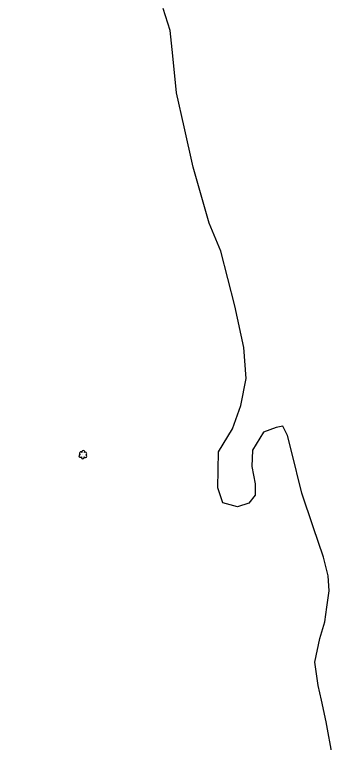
# Model space of a CAD drawing. Extents: x 3040896 to 3051146, y 687568 to 732976.
# Drawn here: x 3043193.7 to 3043411.2, y 726940.7 to 727439.1 of the extents above; entities that cross this region are included whole.
import ezdxf

# ---------------------------------------------------------------- set-up
doc = ezdxf.new("R2010")
doc.units = 0
for name, color, linetype in [('Exist Horizontal Alignment', 7, 'Continuous'), ('Exist Hydro Stream or Body of Water', 7, 'Continuous'), ('Exist Right of Way Line', 7, 'Continuous'), ('Exist Vegetation Shrub CELL', 7, 'Continuous')]:
    doc.layers.add(name, color=color, linetype=linetype)

msp = doc.modelspace()

# ---------------------------------------------------------------- linework, layer by layer
at = {"layer": 'Exist Horizontal Alignment'}
msp.add_arc((3032072.31, 723599.48), 11460.29, 11.935278, 19.906775, dxfattribs=at)
at = {"layer": 'Exist Hydro Stream or Body of Water'}
for points in [[(3043408.84, 727044.52), (3043408.18, 727054.73), (3043405.02, 727067.66), (3043397.92, 727088.31), (3043390.28, 727111.49), (3043383.24, 727140.14), (3043380.48, 727150.86), (3043377.12, 727157.25), (3043372.75, 727156.44), (3043364.1, 727153.17), (3043356.4, 727140.8), (3043355.96, 727129.66), (3043358.32, 727117.72), (3043358.34, 727109.99), (3043353.97, 727104.54), (3043346.27, 727101.93), (3043336.09, 727104.79), (3043332.86, 727114.97), (3043333.26, 727139.68), (3043342.71, 727155.37), (3043348.58, 727171.39), (3043352.19, 727189.96), (3043350.59, 727211.09), (3043344.45, 727239.75), (3043334.83, 727277.17), (3043326.82, 727296.31), (3043320.93, 727317.06), (3043315.93, 727334.68), (3043309.61, 727362.33), (3043304.56, 727385.51), (3043302.08, 727410.96), (3043300.16, 727428.25), (3043295.3, 727443.29)], [(3043408.84, 727044.52), (3043408.18, 727054.73), (3043405.02, 727067.66), (3043397.92, 727088.31), (3043390.28, 727111.49), (3043383.24, 727140.14), (3043380.48, 727150.86), (3043377.12, 727157.25), (3043372.75, 727156.44), (3043364.1, 727153.17), (3043356.4, 727140.8), (3043355.96, 727129.66), (3043358.32, 727117.72), (3043358.34, 727109.99), (3043353.97, 727104.54), (3043346.27, 727101.93), (3043336.09, 727104.79), (3043332.86, 727114.97), (3043333.26, 727139.68), (3043342.71, 727155.37), (3043348.58, 727171.39), (3043352.19, 727189.96), (3043350.59, 727211.09), (3043344.45, 727239.75), (3043334.83, 727277.17), (3043326.82, 727296.31), (3043320.93, 727317.06), (3043315.93, 727334.68), (3043309.61, 727362.33), (3043304.56, 727385.51), (3043302.08, 727410.96), (3043300.16, 727428.25), (3043295.3, 727443.29)], [(3043407.42, 727033.34), (3043408.33, 727039.64), (3043408.84, 727044.52)], [(3043407.42, 727033.34), (3043408.33, 727039.64), (3043408.84, 727044.52)], [(3043411.17, 726930.98), (3043406.83, 726954.87), (3043403.75, 726969.64), (3043401.36, 726979.71), (3043399.09, 726995.61), (3043402.49, 727011.81), (3043406.06, 727023.21), (3043407.42, 727033.34)], [(3043411.17, 726930.98), (3043406.83, 726954.87), (3043403.75, 726969.64), (3043401.36, 726979.71), (3043399.09, 726995.61), (3043402.49, 727011.81), (3043406.06, 727023.21), (3043407.42, 727033.34)]]:
    msp.add_lwpolyline(points, dxfattribs=at)
at = {"layer": 'Exist Right of Way Line'}
for radius in [11510.29, 11410.29]:
    msp.add_arc((3032072.31, 723599.48), radius, 11.935278, 19.906775, dxfattribs=at)
at = {"layer": 'Exist Vegetation Shrub CELL'}
msp.add_line((3043240.47, 727137.59), (3043240.47, 727137.59), dxfattribs=at)
msp.add_line((3043240.47, 727137.59), (3043240.47, 727137.59), dxfattribs=at)
for centre, radius, start, end in [((3043238.67, 727136.89), 0.955, 95.1099, 327.9534), ((3043238.67, 727136.89), 0.955, 95.1099, 327.9534), ((3043238.99, 727138.72), 0.968, 35.8908, 245.4216), ((3043238.99, 727138.72), 0.968, 35.8908, 245.4216), ((3043240.35, 727135.91), 0.984, 151.2797, 21.387), ((3043240.35, 727135.91), 0.984, 151.2797, 21.387), ((3043240.7, 727139.64), 0.99, 334.8391, 200.4717), ((3043240.7, 727139.64), 0.99, 334.8391, 200.4717), ((3043242.11, 727136.67), 0.937, 204.9913, 73.4601), ((3043242.11, 727136.67), 0.937, 204.9913, 73.4601), ((3043242.15, 727138.46), 0.929, 284.4567, 126.0861), ((3043242.15, 727138.46), 0.929, 284.4567, 126.0861)]:
    msp.add_arc(centre, radius, start, end, dxfattribs=at)

doc.saveas('drawing.dxf')
